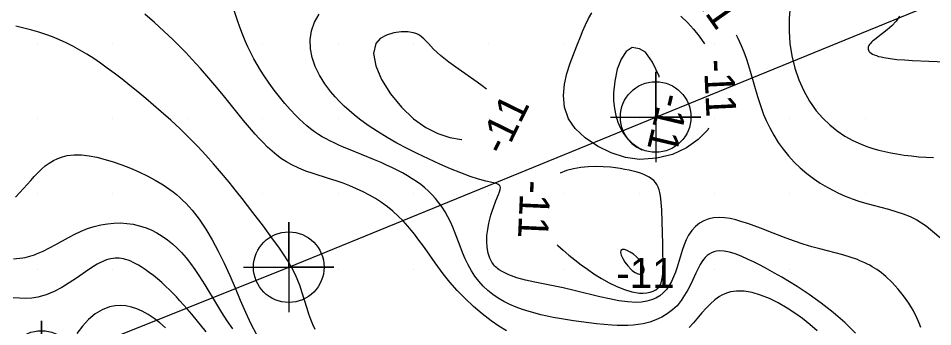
# Model space of a CAD drawing. Extents: x 2602990 to 2605851, y 618069 to 619180.
# Drawn here: x 2604273.8 to 2604334.5, y 618791.2 to 618811.7 of the extents above; entities that cross this region are included whole.
import ezdxf

# ---------------------------------------------------------------- set-up
doc = ezdxf.new("R2010")
doc.units = 0
for name, color, linetype in [('Default', 7, 'Continuous'), ('DTM Contours Major', 7, 'Continuous'), ('DTM Contours Minor', 7, 'Continuous'), ('DTM Contours Minor Text', 7, 'Continuous'), ('Exist DTM Scan Elevation Point', 7, 'Continuous'), ('Exist Structure Major Deck Tunnel Box Culvert', 7, 'Continuous'), ('Exist Structure Major Deck Tunnel Box Culvert Cogo Point CELL', 7, 'Continuous')]:
    doc.layers.add(name, color=color, linetype=linetype)

# ---------------------------------------------------------------- blocks, each defined once
blk = doc.blocks.new('POINT_DISPLAY')
at = {"layer": 'Default'}
blk.add_line((0, 0), (0, 0), dxfattribs=at)
blk = doc.blocks.new('EXIST STRUCTURE MAJOR DECK TUNNEL BOX CULVERT COGO POINT')
at = {"layer": 'Exist Structure Major Deck Tunnel Box Culvert Cogo Point CELL'}
blk.add_lwpolyline([(-0.06, 0), (0.06, 0), (0, 0), (0, 0.06), (0, -0.06)], dxfattribs=at)
blk.add_circle((0, 0), 0.0469, dxfattribs=at)

msp = doc.modelspace()

# ---------------------------------------------------------------- linework, layer by layer
at = {"layer": 'DTM Contours Major'}
msp.add_lwpolyline([(2604273.441, 618795.684), (2604274.045, 618795.754), (2604274.204, 618795.785), (2604274.361, 618795.821), (2604274.516, 618795.862), (2604274.819, 618795.958), (2604274.967, 618796.012), (2604275.405, 618796.198), (2604275.831, 618796.412), (2604276.25, 618796.642), (2604277.083, 618797.113), (2604277.505, 618797.333), (2604277.926, 618797.527), (2604278.354, 618797.695), (2604278.788, 618797.835), (2604279.226, 618797.945), (2604279.667, 618798.022), (2604280.108, 618798.065), (2604280.534, 618798.07), (2604280.957, 618798.042), (2604281.374, 618797.98), (2604281.784, 618797.886), (2604282.183, 618797.76), (2604282.569, 618797.604), (2604282.948, 618797.414), (2604283.312, 618797.196), (2604283.658, 618796.953), (2604283.988, 618796.687), (2604284.3, 618796.402), (2604284.595, 618796.1), (2604284.752, 618795.925), (2604284.905, 618795.745), (2604285.052, 618795.561), (2604285.196, 618795.373), (2604285.475, 618794.982), (2604285.739, 618794.586), (2604286.131, 618793.958), (2604286.912, 618792.672), (2604287.254, 618792.122), (2604287.607, 618791.571), (2604287.972, 618791.028)], dxfattribs=at)
at = {"layer": 'DTM Contours Minor'}
for points in [[(2604329.357, 618790.747), (2604328.643, 618791.452), (2604327.879, 618792.114), (2604327.084, 618792.734), (2604326.276, 618793.309), (2604325.475, 618793.838), (2604324.966, 618794.158), (2604324.469, 618794.458), (2604323.985, 618794.738), (2604323.517, 618794.998), (2604323.066, 618795.238), (2604322.632, 618795.458), (2604322.181, 618795.674), (2604321.754, 618795.86), (2604321.353, 618796.012), (2604320.979, 618796.124), (2604320.634, 618796.191), (2604320.32, 618796.209), (2604320.13, 618796.191), (2604319.954, 618796.151), (2604319.789, 618796.088), (2604319.637, 618796.004), (2604319.496, 618795.898), (2604319.366, 618795.771), (2604319.252, 618795.634), (2604319.145, 618795.48), (2604319.044, 618795.312), (2604318.946, 618795.13), (2604318.753, 618794.733), (2604318.412, 618794.006), (2604318.219, 618793.632), (2604318.007, 618793.263), (2604317.768, 618792.91), (2604317.516, 618792.563), (2604317.193, 618792.289), (2604316.856, 618792.031), (2604316.49, 618791.81), (2604316.099, 618791.626), (2604315.686, 618791.481), (2604315.255, 618791.373), (2604314.925, 618791.318), (2604314.588, 618791.283), (2604314.244, 618791.264), (2604313.892, 618791.259), (2604313.534, 618791.267), (2604313.169, 618791.284), (2604312.67, 618791.319), (2604312.163, 618791.366), (2604311.65, 618791.424), (2604311.134, 618791.492), (2604310.616, 618791.567), (2604310.1, 618791.65), (2604309.685, 618791.721), (2604309.274, 618791.797), (2604308.868, 618791.88), (2604308.466, 618791.97), (2604308.069, 618792.068), (2604307.68, 618792.177), (2604307.24, 618792.316), (2604306.811, 618792.473), (2604306.398, 618792.648), (2604306.001, 618792.844), (2604305.623, 618793.064), (2604305.267, 618793.308), (2604304.933, 618793.58), (2604304.624, 618793.877), (2604304.338, 618794.197), (2604304.078, 618794.539), (2604303.841, 618794.9), (2604303.629, 618795.279), (2604303.434, 618795.686), (2604303.257, 618796.105), (2604303.094, 618796.531), (2604302.775, 618797.382), (2604302.606, 618797.797), (2604302.449, 618798.145), (2604302.28, 618798.482), (2604302.097, 618798.807), (2604301.901, 618799.119), (2604301.689, 618799.417), (2604301.461, 618799.701), (2604301.237, 618799.948), (2604300.998, 618800.183), (2604300.746, 618800.407), (2604300.482, 618800.619), (2604300.207, 618800.82), (2604299.92, 618801.013), (2604299.597, 618801.211), (2604299.263, 618801.401), (2604298.92, 618801.582), (2604298.568, 618801.755), (2604298.21, 618801.922), (2604297.846, 618802.083), (2604297.414, 618802.267), (2604295.692, 618802.966), (2604295.277, 618803.14), (2604294.997, 618803.263), (2604294.722, 618803.388), (2604294.453, 618803.518), (2604294.19, 618803.655), (2604293.933, 618803.799), (2604293.682, 618803.954), (2604293.421, 618804.131), (2604293.165, 618804.322), (2604292.913, 618804.526), (2604292.666, 618804.742), (2604292.421, 618804.971), (2604292.177, 618805.213), (2604291.811, 618805.601), (2604291.448, 618806.014), (2604291.092, 618806.448), (2604290.745, 618806.899), (2604290.409, 618807.363), (2604290.088, 618807.838), (2604289.846, 618808.216), (2604289.616, 618808.598), (2604289.397, 618808.984), (2604289.19, 618809.376), (2604288.996, 618809.772), (2604288.816, 618810.174), (2604288.633, 618810.621), (2604288.463, 618811.073), (2604288.302, 618811.53), (2604287.836, 618812.915)], [(2604325.006, 618812.482), (2604324.954, 618811.653), (2604324.948, 618810.824), (2604325, 618810), (2604325.125, 618809.171), (2604325.322, 618808.362), (2604325.587, 618807.583), (2604325.916, 618806.844), (2604326.304, 618806.155), (2604326.748, 618805.525), (2604327.177, 618805.029), (2604327.641, 618804.585), (2604328.133, 618804.192), (2604328.649, 618803.847), (2604329.182, 618803.549), (2604329.728, 618803.298), (2604330.116, 618803.148), (2604330.507, 618803.019), (2604330.9, 618802.907), (2604331.295, 618802.811), (2604331.692, 618802.729), (2604332.09, 618802.658), (2604332.585, 618802.583), (2604333.08, 618802.522), (2604333.57, 618802.474), (2604334.056, 618802.439), (2604334.533, 618802.417)], [(2604306.168, 618790.903), (2604305.657, 618791.223), (2604305.149, 618791.572), (2604304.556, 618792.028), (2604303.981, 618792.522), (2604303.43, 618793.044), (2604302.908, 618793.585), (2604302.421, 618794.134), (2604301.975, 618794.684), (2604301.785, 618794.933), (2604301.428, 618795.425), (2604300.72, 618796.443), (2604300.51, 618796.737), (2604300.297, 618797.027), (2604300.079, 618797.31), (2604299.855, 618797.588), (2604299.623, 618797.861), (2604299.309, 618798.201), (2604298.977, 618798.53), (2604298.629, 618798.845), (2604298.262, 618799.145), (2604297.878, 618799.428), (2604297.476, 618799.691), (2604297.07, 618799.928), (2604296.649, 618800.146), (2604296.216, 618800.348), (2604295.773, 618800.534), (2604295.323, 618800.706), (2604294.867, 618800.865), (2604294.356, 618801.031), (2604293.342, 618801.352), (2604292.851, 618801.523), (2604292.376, 618801.711), (2604291.924, 618801.924), (2604291.573, 618802.122), (2604291.238, 618802.341), (2604290.916, 618802.581), (2604290.605, 618802.84), (2604290.302, 618803.117), (2604290.006, 618803.413), (2604289.749, 618803.684), (2604289.494, 618803.968), (2604289.238, 618804.264), (2604288.719, 618804.889), (2604287.462, 618806.433), (2604286.94, 618807.065), (2604286.402, 618807.702), (2604285.851, 618808.336), (2604285.288, 618808.958), (2604284.876, 618809.394), (2604284.458, 618809.822), (2604284.031, 618810.244), (2604283.423, 618810.819), (2604282.799, 618811.385), (2604282.165, 618811.939)], [(2604333.69, 618791.126), (2604333.581, 618791.422), (2604333.455, 618791.717), (2604333.196, 618792.228), (2604332.893, 618792.731), (2604332.552, 618793.219), (2604332.181, 618793.682), (2604331.785, 618794.113), (2604331.373, 618794.502), (2604331.226, 618794.628), (2604331.078, 618794.747), (2604330.928, 618794.861), (2604330.776, 618794.968), (2604330.622, 618795.07), (2604330.465, 618795.166), (2604330.308, 618795.255), (2604330.148, 618795.339), (2604329.985, 618795.419), (2604329.65, 618795.564), (2604329.478, 618795.632), (2604329.006, 618795.795), (2604328.516, 618795.942), (2604328.01, 618796.078), (2604326.977, 618796.345), (2604326.458, 618796.488), (2604325.884, 618796.662), (2604325.314, 618796.853), (2604324.746, 618797.057), (2604323.886, 618797.387), (2604323.035, 618797.719), (2604322.615, 618797.876), (2604322.201, 618798.024), (2604321.8, 618798.156), (2604321.407, 618798.27), (2604321.024, 618798.359), (2604320.654, 618798.417), (2604320.297, 618798.439), (2604319.956, 618798.419), (2604319.61, 618798.347), (2604319.287, 618798.222), (2604318.989, 618798.049), (2604318.719, 618797.831), (2604318.479, 618797.569), (2604318.271, 618797.268), (2604318.107, 618796.952), (2604317.967, 618796.611), (2604317.844, 618796.251), (2604317.509, 618795.131), (2604317.398, 618794.802), (2604317.274, 618794.486), (2604317.134, 618794.186), (2604316.976, 618793.907), (2604316.795, 618793.654), (2604316.59, 618793.43), (2604316.355, 618793.239), (2604316.092, 618793.082), (2604315.803, 618792.959), (2604315.488, 618792.87), (2604315.149, 618792.815), (2604314.786, 618792.794), (2604314.232, 618792.819), (2604313.64, 618792.899), (2604313.017, 618793.02), (2604312.37, 618793.17), (2604310.761, 618793.566), (2604309.941, 618793.75), (2604309.395, 618793.864), (2604308.065, 618794.131), (2604307.438, 618794.272), (2604306.856, 618794.431), (2604306.333, 618794.616), (2604305.881, 618794.837), (2604305.696, 618794.956), (2604305.611, 618795.019), (2604305.531, 618795.085), (2604305.456, 618795.154), (2604305.385, 618795.226), (2604305.32, 618795.301), (2604305.259, 618795.38), (2604305.202, 618795.461), (2604305.151, 618795.546), (2604305.104, 618795.633), (2604305.062, 618795.724), (2604304.948, 618796.067), (2604304.883, 618796.44), (2604304.863, 618796.833), (2604304.881, 618797.237), (2604304.93, 618797.645), (2604305.006, 618798.048), (2604305.071, 618798.326), (2604305.144, 618798.594), (2604305.223, 618798.852), (2604305.305, 618799.096), (2604305.469, 618799.54), (2604305.641, 618799.967), (2604305.706, 618800.142), (2604305.75, 618800.293), (2604305.767, 618800.417), (2604305.752, 618800.516), (2604305.7, 618800.59), (2604305.611, 618800.646), (2604305.485, 618800.691), (2604305.323, 618800.731), (2604304.801, 618800.847), (2604304.416, 618800.95), (2604304.31, 618800.982), (2604303.761, 618801.164), (2604303.141, 618801.395), (2604302.466, 618801.669), (2604301.748, 618801.98), (2604301.002, 618802.322), (2604300.243, 618802.687), (2604299.569, 618803.027), (2604298.901, 618803.382), (2604298.246, 618803.752), (2604297.609, 618804.139), (2604296.996, 618804.543), (2604296.414, 618804.964), (2604296.058, 618805.245), (2604295.718, 618805.534), (2604295.393, 618805.831), (2604295.085, 618806.137), (2604294.793, 618806.452), (2604294.517, 618806.777), (2604294.11, 618807.323), (2604293.759, 618807.889), (2604293.475, 618808.469), (2604293.268, 618809.057), (2604293.151, 618809.646), (2604293.133, 618810.23), (2604293.229, 618810.829), (2604293.435, 618811.404), (2604293.74, 618811.943)], [(2604310.286, 618805), (2604310.03, 618805.774), (2604309.956, 618806.538), (2604310.022, 618807.284), (2604310.187, 618808.004), (2604310.413, 618808.693), (2604310.853, 618809.85), (2604311.132, 618810.56), (2604311.224, 618810.785), (2604311.418, 618811.231), (2604311.62, 618811.652), (2604311.836, 618812.041)], [(2604317.76, 618811.809), (2604318.186, 618811.4), (2604318.595, 618810.956), (2604318.979, 618810.481), (2604319.329, 618809.98)], [(2604332.287, 618811.821), (2604332.046, 618811.47), (2604331.764, 618811.163), (2604331.46, 618810.895), (2604331.153, 618810.658), (2604330.862, 618810.445), (2604330.605, 618810.249), (2604330.507, 618810.166), (2604330.42, 618810.085), (2604330.345, 618810.006), (2604330.283, 618809.929), (2604330.236, 618809.854), (2604330.203, 618809.781), (2604330.185, 618809.701), (2604330.186, 618809.624), (2604330.207, 618809.55), (2604330.248, 618809.479), (2604330.308, 618809.412), (2604330.388, 618809.349), (2604330.486, 618809.291), (2604330.603, 618809.237), (2604330.738, 618809.188), (2604330.889, 618809.142), (2604331.057, 618809.1), (2604331.24, 618809.062), (2604331.649, 618808.997), (2604332.106, 618808.944), (2604332.603, 618808.901), (2604333.129, 618808.867), (2604334.231, 618808.817), (2604335.329, 618808.774)], [(2604293.467, 618790.993), (2604293.318, 618791.317), (2604293.181, 618791.659), (2604293.053, 618792.015), (2604292.933, 618792.383), (2604292.594, 618793.492), (2604292.467, 618793.869), (2604292.325, 618794.249), (2604292.162, 618794.627), (2604291.93, 618795.087), (2604291.664, 618795.546), (2604291.369, 618796.005), (2604291.05, 618796.467), (2604290.712, 618796.935), (2604290.028, 618797.854), (2604289.338, 618798.762), (2604288.616, 618799.693), (2604288.243, 618800.164), (2604287.749, 618800.775), (2604287.243, 618801.386), (2604286.727, 618801.99), (2604286.202, 618802.583), (2604285.67, 618803.158), (2604285.133, 618803.71), (2604284.821, 618804.018), (2604284.508, 618804.317), (2604283.877, 618804.897), (2604283.237, 618805.465), (2604282.728, 618805.908), (2604282.213, 618806.348), (2604281.694, 618806.783), (2604281.17, 618807.211), (2604280.644, 618807.628), (2604280.114, 618808.034), (2604279.666, 618808.366), (2604279.215, 618808.687), (2604278.761, 618808.993), (2604278.304, 618809.285), (2604277.843, 618809.56), (2604277.376, 618809.816), (2604276.932, 618810.038), (2604276.484, 618810.243), (2604276.031, 618810.43), (2604275.574, 618810.6), (2604275.114, 618810.753), (2604274.651, 618810.889), (2604274.122, 618811.024), (2604273.595, 618811.143)], [(2604300, 618810.714), (2604299.63, 618810.772), (2604299.174, 618810.772), (2604298.683, 618810.705), (2604298.207, 618810.561), (2604297.796, 618810.329), (2604297.5, 618810), (2604297.345, 618809.336), (2604297.491, 618808.511), (2604297.885, 618807.594), (2604298.471, 618806.657), (2604299.194, 618805.769), (2604300, 618805), (2604300.808, 618804.425), (2604301.623, 618804.012), (2604302.423, 618803.746), (2604303.19, 618803.612), (2604303.2, 618803.612)], [(2604304.843, 618806.969), (2604304.564, 618807.18), (2604304.227, 618807.423), (2604302.966, 618808.305), (2604302.348, 618808.752), (2604301.789, 618809.19), (2604301.327, 618809.609), (2604301, 618810), (2604300.833, 618810.154), (2604300.69, 618810.298), (2604300.553, 618810.427), (2604300.403, 618810.541), (2604300.225, 618810.638), (2604300, 618810.714)], [(2604321.424, 618810.564), (2604321.54, 618810.342), (2604321.762, 618809.862), (2604321.931, 618809.446), (2604322.085, 618809.023), (2604322.228, 618808.594), (2604322.362, 618808.159), (2604322.848, 618806.479), (2604322.973, 618806.078), (2604323.107, 618805.679), (2604323.255, 618805.283), (2604323.417, 618804.89), (2604323.655, 618804.39), (2604323.922, 618803.901), (2604324.218, 618803.426), (2604324.543, 618802.968), (2604324.894, 618802.532), (2604325.271, 618802.119), (2604325.681, 618801.727), (2604326.111, 618801.363), (2604326.556, 618801.028), (2604327.012, 618800.722), (2604327.474, 618800.445), (2604327.936, 618800.197), (2604328.178, 618800.078), (2604328.419, 618799.967), (2604328.66, 618799.862), (2604328.901, 618799.765), (2604329.142, 618799.674), (2604329.572, 618799.527), (2604329.953, 618799.411), (2604330.531, 618799.251), (2604331.539, 618798.986), (2604332.038, 618798.842), (2604332.525, 618798.679), (2604332.993, 618798.491), (2604333.434, 618798.269), (2604333.745, 618798.078), (2604334.041, 618797.869), (2604334.327, 618797.647), (2604335.165, 618796.958)], [(2604315, 618809.643), (2604314.528, 618809.724), (2604314.122, 618809.47), (2604313.789, 618808.963), (2604313.535, 618808.28), (2604313.366, 618807.503), (2604313.289, 618806.711), (2604313.293, 618806.177), (2604313.343, 618805.676), (2604313.437, 618805.209), (2604313.571, 618804.777), (2604313.743, 618804.38), (2604313.948, 618804.02), (2604314.214, 618803.661), (2604314.509, 618803.356), (2604314.826, 618803.109), (2604315.154, 618802.928), (2604315.185, 618802.929)], [(2604316.326, 618807.758), (2604316.306, 618807.816), (2604315.871, 618808.759), (2604315.417, 618809.424), (2604315, 618809.643)], [(2604319.599, 618804.362), (2604319.541, 618804.27), (2604318.909, 618803.611), (2604318.122, 618803.054), (2604317.197, 618802.629), (2604316.151, 618802.366), (2604315, 618802.295), (2604314.074, 618802.425), (2604313.124, 618802.732), (2604312.21, 618803.179), (2604311.393, 618803.73), (2604310.731, 618804.349), (2604310.286, 618805)], [(2604273.561, 618799.787), (2604273.866, 618800.103), (2604274.107, 618800.368), (2604274.577, 618800.902), (2604274.812, 618801.162), (2604275.049, 618801.411), (2604275.293, 618801.645), (2604275.548, 618801.862), (2604275.813, 618802.055), (2604276.089, 618802.224), (2604276.378, 618802.365), (2604276.681, 618802.476), (2604276.999, 618802.553), (2604277.458, 618802.605), (2604277.943, 618802.597), (2604278.45, 618802.538), (2604278.974, 618802.436), (2604279.512, 618802.296), (2604280.058, 618802.128), (2604280.629, 618801.928), (2604281.2, 618801.706), (2604281.764, 618801.462), (2604282.317, 618801.196), (2604282.852, 618800.908), (2604283.365, 618800.601), (2604283.596, 618800.449), (2604283.822, 618800.292), (2604284.041, 618800.129), (2604284.256, 618799.959), (2604284.465, 618799.78), (2604284.669, 618799.593), (2604284.885, 618799.379), (2604285.096, 618799.153), (2604285.303, 618798.914), (2604285.762, 618798.32), (2604286.203, 618797.662), (2604286.628, 618796.95), (2604287.035, 618796.191), (2604287.425, 618795.396), (2604287.798, 618794.571), (2604288.146, 618793.754), (2604288.488, 618792.936), (2604288.834, 618792.134), (2604289.194, 618791.365), (2604289.58, 618790.648)], [(2604316.25, 618793.75), (2604316.359, 618793.91), (2604316.439, 618794.09), (2604316.494, 618794.29), (2604316.53, 618794.508), (2604316.551, 618794.745), (2604316.562, 618795), (2604316.571, 618795.519), (2604316.568, 618796.081), (2604316.556, 618796.668), (2604316.483, 618798.949), (2604316.456, 618799.44), (2604316.434, 618799.664), (2604316.405, 618799.875), (2604316.364, 618800.084), (2604316.31, 618800.278), (2604316.243, 618800.455), (2604316.161, 618800.616), (2604316.065, 618800.762), (2604315.952, 618800.892), (2604315.813, 618801.012), (2604315.656, 618801.118), (2604315.48, 618801.212), (2604315.286, 618801.295), (2604315.075, 618801.37), (2604314.846, 618801.44), (2604314.59, 618801.509), (2604314.316, 618801.573), (2604314.028, 618801.632), (2604313.725, 618801.684), (2604313.409, 618801.73), (2604313.081, 618801.768), (2604312.599, 618801.806), (2604312.104, 618801.821), (2604311.605, 618801.808), (2604311.109, 618801.763), (2604310.627, 618801.678), (2604310.164, 618801.55), (2604309.747, 618801.383), (2604309.746, 618801.382)], [(2604309.535, 618796.626), (2604309.594, 618796.571), (2604309.948, 618796.254), (2604310.322, 618795.934), (2604310.715, 618795.614), (2604311.124, 618795.298), (2604311.548, 618794.99), (2604311.984, 618794.693), (2604312.483, 618794.38), (2604312.99, 618794.094), (2604313.5, 618793.844), (2604314.008, 618793.639), (2604314.51, 618793.487), (2604315, 618793.397), (2604315.252, 618793.397), (2604315.492, 618793.422), (2604315.717, 618793.47), (2604315.922, 618793.542), (2604316.101, 618793.635), (2604316.25, 618793.75)], [(2604315.25, 618794.75), (2604315.275, 618794.783), (2604315.293, 618794.821), (2604315.306, 618794.861), (2604315.314, 618794.905), (2604315.316, 618794.951), (2604315.312, 618795), (2604315.284, 618795.127), (2604315.229, 618795.263), (2604315.152, 618795.404), (2604315.055, 618795.546), (2604314.942, 618795.684), (2604314.817, 618795.816), (2604314.61, 618795.994), (2604314.396, 618796.139), (2604314.192, 618796.244), (2604314.011, 618796.301), (2604313.869, 618796.304), (2604313.78, 618796.246), (2604313.756, 618796.115), (2604313.799, 618795.927), (2604313.898, 618795.702), (2604314.044, 618795.46), (2604314.225, 618795.22), (2604314.432, 618795.002), (2604314.525, 618794.921), (2604314.62, 618794.849), (2604314.716, 618794.787), (2604314.811, 618794.737), (2604314.907, 618794.701), (2604315, 618794.679), (2604315.049, 618794.678), (2604315.096, 618794.683), (2604315.141, 618794.692), (2604315.182, 618794.707), (2604315.218, 618794.726), (2604315.25, 618794.75)], [(2604286.236, 618790.836), (2604285.271, 618792.007), (2604284.958, 618792.375), (2604284.487, 618792.905), (2604284.253, 618793.157), (2604284.02, 618793.4), (2604283.787, 618793.634), (2604283.554, 618793.858), (2604283.277, 618794.113), (2604283, 618794.353), (2604282.725, 618794.579), (2604282.453, 618794.788), (2604282.185, 618794.979), (2604281.922, 618795.153), (2604281.743, 618795.263), (2604281.566, 618795.363), (2604281.391, 618795.453), (2604281.219, 618795.531), (2604281.048, 618795.598), (2604280.879, 618795.652), (2604280.74, 618795.687), (2604280.601, 618795.713), (2604280.462, 618795.729), (2604280.324, 618795.736), (2604280.186, 618795.733), (2604280.047, 618795.72), (2604279.903, 618795.696), (2604279.758, 618795.661), (2604279.612, 618795.616), (2604279.464, 618795.56), (2604279.314, 618795.494), (2604279.162, 618795.418), (2604278.988, 618795.322), (2604278.811, 618795.215), (2604278.442, 618794.972), (2604277.608, 618794.392), (2604277.138, 618794.081), (2604276.645, 618793.782), (2604276.129, 618793.515), (2604275.596, 618793.296), (2604275.047, 618793.143), (2604274.647, 618793.081), (2604274.242, 618793.058), (2604273.832, 618793.066), (2604273.417, 618793.1)], [(2604326.799, 618790.9), (2604326.323, 618791.321), (2604325.83, 618791.716), (2604325.326, 618792.082), (2604324.812, 618792.417), (2604324.223, 618792.755), (2604323.635, 618793.044), (2604323.056, 618793.274), (2604322.495, 618793.439), (2604321.959, 618793.532), (2604321.456, 618793.545), (2604321.247, 618793.523), (2604321.046, 618793.485), (2604320.853, 618793.431), (2604320.666, 618793.362), (2604320.486, 618793.277), (2604320.312, 618793.177), (2604320.008, 618792.958), (2604319.717, 618792.699), (2604319.436, 618792.408), (2604319.159, 618792.096), (2604318.594, 618791.437), (2604318.313, 618791.125)], [(2604283.529, 618791.097), (2604283.15, 618791.423), (2604282.766, 618791.718), (2604282.378, 618791.979), (2604281.984, 618792.199), (2604281.626, 618792.358), (2604281.264, 618792.478), (2604280.901, 618792.555), (2604280.539, 618792.586), (2604280.178, 618792.568), (2604279.82, 618792.496), (2604279.333, 618792.307), (2604278.863, 618792.021), (2604278.419, 618791.653), (2604278.01, 618791.214), (2604277.642, 618790.717)]]:
    msp.add_lwpolyline(points, dxfattribs=at)
at = {"layer": 'Exist Structure Major Deck Tunnel Box Culvert'}
for p, q in [((2604316.084, 618805.111), (2604348.721, 618818.444)), ((2604316.084, 618805.111), (2604348.721, 618818.444)), ((2604291.717, 618795.134), (2604316.084, 618805.111)), ((2604291.717, 618795.134), (2604316.084, 618805.111)), ((2604275.294, 618788.565), (2604291.717, 618795.134)), ((2604275.294, 618788.565), (2604291.717, 618795.134))]:
    msp.add_line(p, q, dxfattribs=at)

# ---------------------------------------------------------------- block references
at = {"layer": 'Exist DTM Scan Elevation Point', "xscale": 1.3123333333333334, "yscale": 1.3123333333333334}
for p in [(2604275, 618810), (2604280, 618810), (2604285, 618810), (2604290, 618810), (2604295, 618810), (2604300, 618810), (2604305, 618810), (2604310, 618810), (2604315, 618810), (2604320, 618810), (2604325, 618810), (2604330, 618810), (2604275, 618805), (2604280, 618805), (2604285, 618805), (2604290, 618805), (2604295, 618805), (2604300, 618805), (2604305, 618805), (2604310, 618805), (2604315, 618805), (2604320, 618805), (2604325, 618805), (2604330, 618805), (2604275, 618800), (2604280, 618800), (2604285, 618800), (2604290, 618800), (2604295, 618800), (2604300, 618800), (2604305, 618800), (2604310, 618800), (2604315, 618800), (2604320, 618800), (2604325, 618800), (2604330, 618800), (2604275, 618795), (2604280, 618795), (2604285, 618795), (2604290, 618795), (2604295, 618795), (2604300, 618795), (2604305, 618795), (2604310, 618795), (2604315, 618795), (2604320, 618795), (2604325, 618795), (2604330, 618795)]:
    msp.add_blockref('POINT_DISPLAY', p, dxfattribs=at)
at = {"layer": 'Exist Structure Major Deck Tunnel Box Culvert Cogo Point CELL', "xscale": 50, "yscale": 50}
for p in [(2604316.084, 618805.111), (2604291.717, 618795.134), (2604275.294, 618788.565)]:
    msp.add_blockref('EXIST STRUCTURE MAJOR DECK TUNNEL BOX CULVERT COGO POINT', p, dxfattribs=at)

# ---------------------------------------------------------------- texts
at = {"layer": 'DTM Contours Minor Text'}
for rotation, p in [(305.27869, (2604317.938, 618813.945)), (272.74497, (2604319.275, 618808.92)), (63.92959, (2604306.047, 618802.47)), (256.71198, (2604316.401, 618806.809)), (267.4526, (2604307.109, 618800.936))]:
    msp.add_text('-11', height=2, rotation=rotation, dxfattribs=at).set_placement(p)
msp.add_text('-11', height=2, dxfattribs=at).set_placement((2604313.47, 618793.75))

doc.saveas('drawing.dxf')
